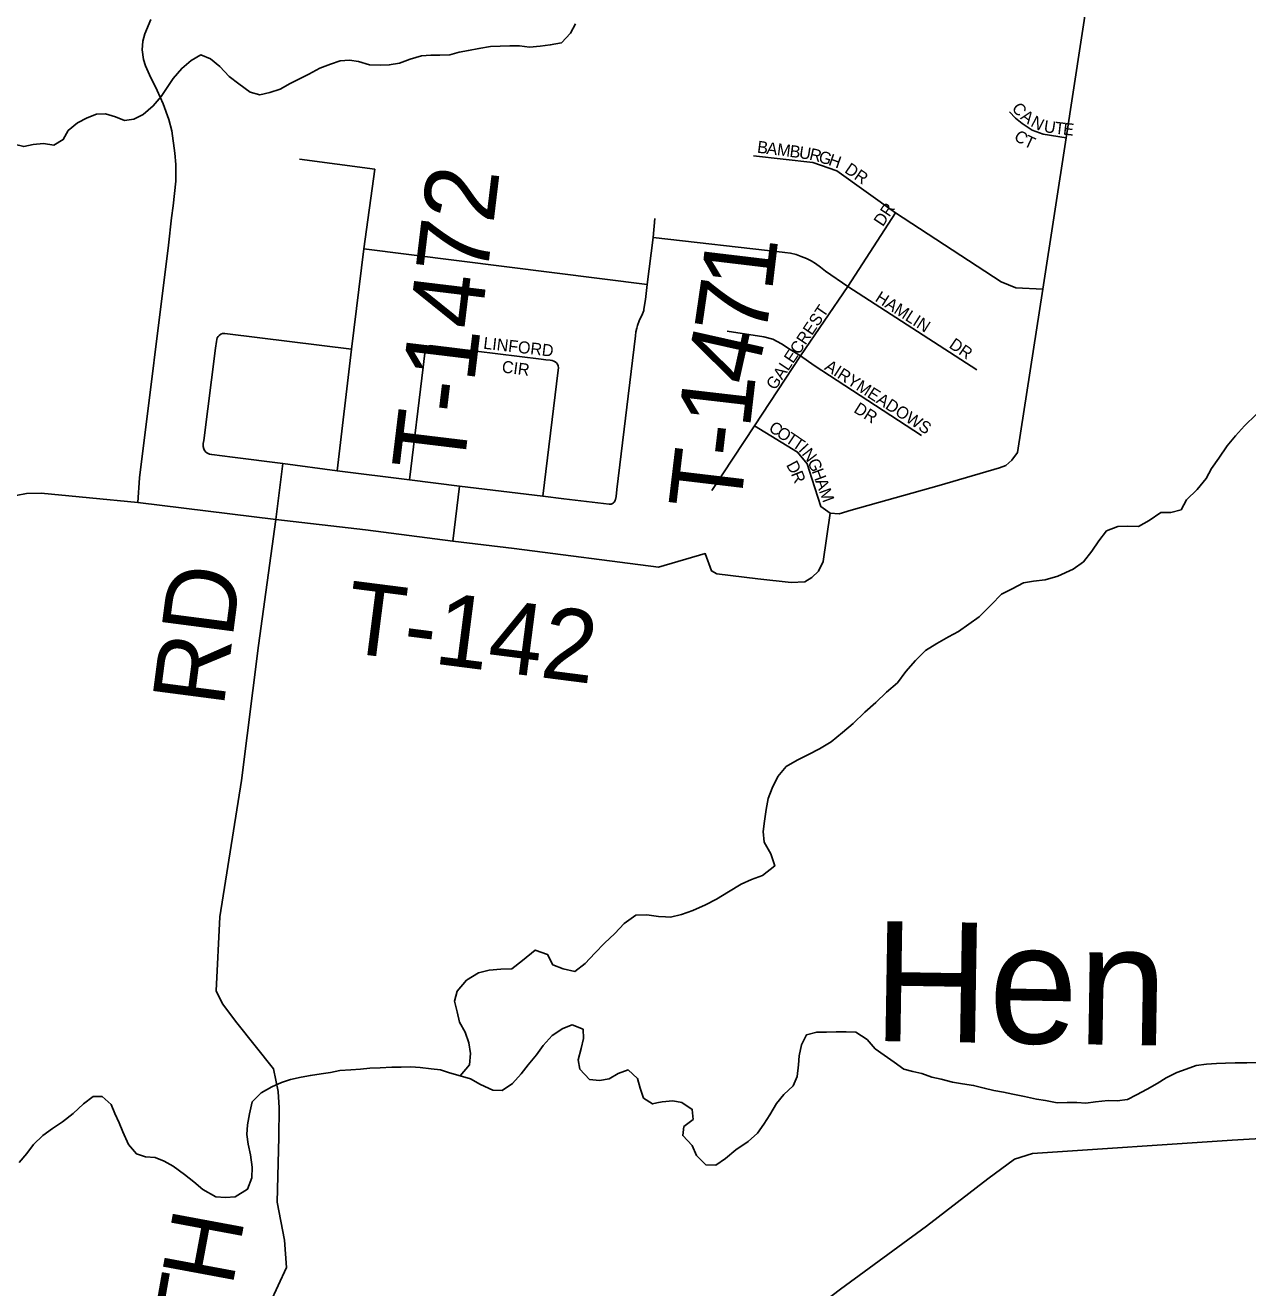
# Model space of a CAD drawing. Extents: x 0 to 1064, y 0 to 440.
# Drawn here: x 203.95 to 219.4, y 85.02 to 100.97 of the extents above; entities that cross this region are included whole.
import ezdxf

# ---------------------------------------------------------------- set-up
doc = ezdxf.new("R2010")
doc.units = 0
for name, color, linetype in [('GM_X_County_Road', 7, 'Continuous'), ('GM_X_County_Road_Text', 7, 'Continuous'), ('GM_X_Minor_River', 7, 'Continuous'), ('GM_X_Minor_River_Text', 7, 'Continuous'), ('GM_X_Township_Road', 7, 'Continuous'), ('GM_X_Township_Road_Text', 7, 'Continuous'), ('GM_X_Township_Subdivision', 7, 'Continuous'), ('GM_X_Township_Subdivision_Text', 7, 'Continuous')]:
    doc.layers.add(name, color=color, linetype=linetype)

msp = doc.modelspace()

# ---------------------------------------------------------------- linework, layer by layer
at = {"layer": 'GM_X_County_Road'}
msp.add_lwpolyline([(206.934, 84.591), (207.25, 85.272), (207.227, 85.618), (207.132, 86.1), (207.154, 86.92), (207.16, 87.29), (207.146, 87.497), (207.088, 87.785), (206.622, 88.364), (206.441, 88.606), (206.361, 88.769), (206.409, 89.703), (206.684, 91.43), (206.898, 93.133), (207.118, 94.725), (205.372, 94.943), (205.395, 95.254), (205.759, 98.195), (205.8, 98.537), (205.821, 98.692), (205.854, 99), (205.854, 99.211), (205.839, 99.355), (205.802, 99.636), (205.763, 99.781), (205.693, 99.98), (205.617, 100.146), (205.521, 100.345), (205.47, 100.458), (205.446, 100.541), (205.426, 100.66), (205.434, 100.772), (205.46, 100.862), (205.537, 101.046)], dxfattribs=at)
at = {"layer": 'GM_X_Minor_River'}
for points in [[(210.904, 100.992), (210.841, 100.871), (210.724, 100.752), (210.584, 100.723), (210.456, 100.707), (210.322, 100.697), (210.194, 100.711), (210.073, 100.713), (209.951, 100.709), (209.829, 100.705), (209.683, 100.677), (209.549, 100.655), (209.433, 100.632), (209.317, 100.598), (209.189, 100.594), (209.074, 100.595), (208.958, 100.585), (208.812, 100.545), (208.677, 100.492), (208.549, 100.47), (208.433, 100.466), (208.3, 100.474), (208.161, 100.513), (208.045, 100.533), (207.93, 100.523), (207.807, 100.482), (207.673, 100.429), (207.532, 100.353), (207.415, 100.294), (207.299, 100.235), (207.17, 100.164), (207.042, 100.124), (206.914, 100.095), (206.792, 100.127), (206.648, 100.233), (206.528, 100.326), (206.409, 100.45), (206.289, 100.549), (206.168, 100.599), (206.045, 100.528), (205.928, 100.427), (205.817, 100.301), (205.742, 100.187), (205.667, 100.073), (205.568, 99.953), (205.438, 99.845), (205.322, 99.786), (205.206, 99.77), (205.091, 99.814), (204.964, 99.853), (204.849, 99.849), (204.732, 99.802), (204.61, 99.737), (204.493, 99.642), (204.43, 99.527), (204.313, 99.456), (204.18, 99.476), (204.052, 99.466)], [(204.052, 99.466), (203.93, 99.438), (203.809, 99.47), (203.811, 99.598), (203.819, 99.713), (203.778, 99.829), (203.721, 99.917)], [(219.504, 96.054), (219.356, 95.911), (219.244, 95.785), (219.139, 95.659), (219.033, 95.503), (218.939, 95.371), (218.87, 95.244), (218.759, 95.106), (218.623, 94.975), (218.554, 94.848), (218.425, 94.814), (218.298, 94.816), (218.15, 94.715), (218.015, 94.638), (217.882, 94.64), (217.754, 94.636), (217.613, 94.583), (217.514, 94.457), (217.427, 94.325), (217.321, 94.193), (217.192, 94.098), (216.996, 94.01), (216.837, 93.964), (216.691, 93.948), (216.563, 93.926), (216.422, 93.849), (216.287, 93.784), (216.157, 93.647), (216.002, 93.497), (215.873, 93.402), (215.744, 93.313), (215.615, 93.242), (215.468, 93.159), (215.327, 93.07), (215.197, 92.945), (215.079, 92.807), (214.973, 92.663), (214.832, 92.544), (214.696, 92.412), (214.56, 92.293), (214.412, 92.149), (214.276, 92.036), (214.134, 91.917), (213.987, 91.828), (213.846, 91.757), (213.705, 91.687), (213.564, 91.604), (213.458, 91.478), (213.389, 91.333), (213.338, 91.2), (213.311, 91.061), (213.291, 90.915), (213.276, 90.782), (213.286, 90.648), (213.369, 90.501), (213.421, 90.348), (213.267, 90.229), (213.127, 90.177), (212.998, 90.118), (212.838, 90.023), (212.685, 89.928), (212.544, 89.858), (212.384, 89.787), (212.244, 89.735), (212.103, 89.701), (212.04, 89.704)], [(212.04, 89.704), (211.952, 89.709), (211.806, 89.73), (211.666, 89.726), (211.518, 89.619), (211.401, 89.493), (211.271, 89.374), (211.148, 89.248), (211.024, 89.116), (210.894, 89.015), (210.749, 89.048), (210.616, 89.099), (210.551, 89.227), (210.394, 89.284), (210.234, 89.153), (210.099, 89.046), (209.959, 89.042), (209.813, 89.032), (209.678, 88.998), (209.525, 88.903), (209.407, 88.765), (209.374, 88.638), (209.409, 88.504), (209.437, 88.376), (209.508, 88.247), (209.554, 88.113), (209.576, 87.979)], [(211.932, 87.354), (211.876, 87.341), (211.761, 87.415), (211.721, 87.538), (211.686, 87.66), (211.567, 87.771), (211.444, 87.724), (211.328, 87.659), (211.206, 87.637), (211.078, 87.651), (210.959, 87.781), (210.937, 87.896), (210.975, 88.042), (211.002, 88.169), (210.998, 88.284), (210.859, 88.341), (210.743, 88.294), (210.607, 88.206), (210.496, 88.08), (210.409, 87.96), (210.303, 87.834), (210.216, 87.72), (210.105, 87.6), (209.976, 87.511), (209.86, 87.513), (209.703, 87.588), (209.577, 87.657), (209.444, 87.695), (209.311, 87.734), (209.196, 87.772), (209.081, 87.786), (208.941, 87.801), (208.82, 87.809), (208.698, 87.805), (208.582, 87.806), (208.436, 87.797), (208.302, 87.793), (208.187, 87.782), (208.065, 87.772), (207.925, 87.762), (207.809, 87.74), (207.687, 87.723), (207.553, 87.701), (207.437, 87.679), (207.303, 87.651), (207.187, 87.61), (207.064, 87.557), (206.929, 87.48), (206.818, 87.367), (206.785, 87.215), (206.759, 87.076), (206.75, 86.955), (206.767, 86.833), (206.795, 86.699), (206.816, 86.54), (206.814, 86.407), (206.757, 86.262), (206.604, 86.167), (206.482, 86.157), (206.36, 86.165), (206.192, 86.259), (206.078, 86.358), (205.964, 86.451), (205.82, 86.556), (205.705, 86.619), (205.591, 86.663), (205.469, 86.671), (205.354, 86.709), (205.253, 86.826), (205.183, 86.986), (205.136, 87.102), (205.083, 87.218), (205.036, 87.334), (204.923, 87.433), (204.807, 87.435), (204.684, 87.34), (204.554, 87.22), (204.419, 87.113), (204.296, 87.03), (204.173, 86.941), (204.055, 86.827), (203.968, 86.713), (203.875, 86.599)], [(219.514, 87.863), (219.386, 87.859), (219.24, 87.861), (219.118, 87.857), (219.003, 87.853), (218.875, 87.843), (218.747, 87.827), (218.619, 87.78), (218.503, 87.739), (218.368, 87.669), (218.251, 87.598), (218.128, 87.527), (217.993, 87.456), (217.877, 87.397), (217.749, 87.381), (217.633, 87.383), (217.475, 87.367), (217.353, 87.351), (217.238, 87.359), (217.116, 87.36), (216.988, 87.356), (216.843, 87.383), (216.728, 87.403), (216.576, 87.436), (216.431, 87.463), (216.31, 87.489), (216.189, 87.509), (216.068, 87.541), (215.934, 87.574), (215.795, 87.594), (215.668, 87.614), (215.522, 87.653), (215.407, 87.679), (215.28, 87.724), (215.165, 87.75), (215.05, 87.782), (214.93, 87.869), (214.804, 87.956), (214.69, 88.037), (214.588, 88.154), (214.444, 88.248), (214.322, 88.25), (214.195, 88.252), (214.073, 88.248), (213.952, 88.249), (213.823, 88.215), (213.76, 88.088), (213.728, 87.949), (213.72, 87.834), (213.705, 87.688), (213.655, 87.568), (213.537, 87.46)], [(209.576, 87.979), (209.562, 87.833), (209.444, 87.695)], [(213.537, 87.46), (213.444, 87.346), (213.357, 87.202), (213.282, 87.087), (213.201, 86.973), (213.084, 86.866), (212.93, 86.759), (212.8, 86.651), (212.677, 86.568), (212.55, 86.57), (212.43, 86.688), (212.378, 86.816), (212.258, 86.94), (212.272, 87.055), (212.389, 87.144), (212.379, 87.272), (212.247, 87.359), (212.132, 87.379), (211.998, 87.369), (211.932, 87.354)]]:
    msp.add_lwpolyline(points, dxfattribs=at)
at = {"layer": 'GM_X_Township_Road'}
for points in [[(207.118, 94.725), (208.25, 94.594), (209.353, 94.453), (210.126, 94.361), (211.95, 94.125), (212.543, 94.295), (212.622, 94.077), (212.687, 94.038), (213.206, 93.977), (213.629, 93.929), (213.8, 93.938), (213.891, 93.994), (213.974, 94.073), (214.032, 94.197), (214.12, 94.807), (214.234, 94.799), (214.388, 94.845), (215.497, 95.155), (216.262, 95.38), (216.339, 95.41), (216.415, 95.478), (216.49, 95.575), (216.807, 97.637), (217.102, 99.55), (217.475, 101.971)], [(207.893, 95.343), (208.072, 96.878), (208.228, 98.146), (208.366, 99.153), (207.414, 99.28)], [(208.072, 96.878), (206.506, 97.074), (206.473, 97.077), (206.444, 97.075), (206.42, 97.067), (206.4, 97.053), (206.387, 97.039), (206.377, 97.021), (206.37, 97.001), (206.365, 96.976), (206.354, 96.891), (206.207, 95.723), (206.2, 95.686), (206.2, 95.65), (206.206, 95.619), (206.211, 95.606), (206.217, 95.595), (206.232, 95.578), (206.252, 95.565), (206.277, 95.554), (206.307, 95.547), (206.569, 95.513), (207.205, 95.432), (207.893, 95.343), (208.806, 95.226), (209.435, 95.146), (210.492, 95.02), (210.756, 94.988), (211.329, 94.921), (211.352, 94.922), (211.371, 94.929), (211.381, 94.936), (211.39, 94.945), (211.398, 94.956), (211.404, 94.969), (211.408, 94.981), (211.415, 95.015), (211.425, 95.105), (211.66, 97.049), (211.666, 97.098), (211.676, 97.146), (211.687, 97.18), (211.709, 97.236), (211.751, 97.326), (211.759, 97.347), (211.765, 97.367), (211.767, 97.383), (211.767, 97.385), (211.788, 97.508), (211.807, 97.694), (211.883, 98.291), (211.906, 98.529)], [(208.228, 98.146), (211.807, 97.694)], [(207.118, 94.725), (207.205, 95.432)], [(203.835, 95.028), (203.964, 95.054), (204.149, 95.057), (205.372, 94.943)], [(221.787, 87.26), (221.787, 87.107), (221.009, 86.989), (219.201, 86.881), (216.676, 86.714), (216.452, 86.642), (216.112, 86.396), (215.338, 85.796), (214.253, 85), (212.539, 83.698), (210.68, 82.316), (206.101, 78.761)]]:
    msp.add_lwpolyline(points, dxfattribs=at)
at = {"layer": 'GM_X_Township_Subdivision'}
for points in [[(216.387, 99.878), (216.463, 99.796), (216.545, 99.73), (216.673, 99.645), (216.813, 99.596), (217.102, 99.55)], [(213.153, 99.322), (213.9, 99.239), (214.207, 99.131), (214.946, 98.6), (216.282, 97.728), (216.465, 97.654), (216.807, 97.637)], [(212.625, 95.092), (213.165, 95.909), (213.745, 96.794), (214.344, 97.67), (214.946, 98.6)], [(215.975, 96.616), (214.344, 97.67), (214.061, 97.865), (214, 97.916), (213.935, 97.961), (213.879, 97.995), (213.822, 98.024), (213.756, 98.052), (213.692, 98.074), (213.62, 98.091), (213.546, 98.102), (213.516, 98.106), (211.883, 98.291)], [(212.819, 97.106), (213.282, 97.036), (213.395, 97.006), (213.505, 96.947), (213.616, 96.873), (213.745, 96.794), (213.918, 96.673), (215.273, 95.786)], [(208.806, 95.226), (208.978, 96.651), (208.996, 96.793), (209.005, 96.855), (209.011, 96.879), (209.023, 96.899), (209.036, 96.91), (209.052, 96.919), (209.074, 96.924), (209.099, 96.921), (210.467, 96.753), (210.528, 96.746), (210.583, 96.739), (210.583, 96.738), (210.607, 96.735), (210.628, 96.729), (210.646, 96.719), (210.661, 96.706), (210.674, 96.688), (210.682, 96.669), (210.686, 96.643), (210.683, 96.615), (210.492, 95.02)], [(214.12, 94.807), (214.003, 94.89), (213.891, 95.246), (213.829, 95.429), (213.709, 95.579), (213.165, 95.909)], [(209.353, 94.453), (209.435, 95.146)]]:
    msp.add_lwpolyline(points, dxfattribs=at)

# ---------------------------------------------------------------- texts
at = {"layer": 'GM_X_County_Road_Text'}
for s, height, rotation, p in [('RD', 0.9091, 82.5687, (206.455, 92.343)), ('H', 0.909, 79.4638, (206.566, 85.02)), ('T', 0.909, 79.9761, (206.448, 84.353))]:
    msp.add_text(s, height=height, rotation=rotation, dxfattribs=at).set_placement(p)
at = {"layer": 'GM_X_Minor_River_Text'}
msp.add_text('Hen', height=1.5151, rotation=359.0831, dxfattribs=at).set_placement((214.653, 88.137))
at = {"layer": 'GM_X_Township_Road_Text'}
for s, height, rotation, p in [('T-1472', 0.9091, 83.1093, (209.484, 95.302)), ('1', 0.909, 83.1807, (213.385, 97.594)), ('7', 0.909, 81.6972, (213.301, 97.014)), ('4', 0.909, 77.3459, (213.165, 96.394)), ('1', 0.909, 83.4022, (213.105, 95.862)), ('-', 0.909, 83.2423, (213.06, 95.489)), ('T', 0.909, 83.2258, (212.98, 94.813)), ('T-142', 0.9091, 352.7007, (207.96, 93.053))]:
    msp.add_text(s, height=height, rotation=rotation, dxfattribs=at).set_placement(p)
at = {"layer": 'GM_X_Township_Subdivision_Text'}
for s, height, rotation, p in [('C', 0.152, 307.0059, (216.408, 99.924)), ('A', 0.152, 324.0892, (216.515, 99.794)), ('N', 0.152, 332.4881, (216.644, 99.703)), ('U', 0.152, 351.2161, (216.813, 99.624)), ('T', 0.152, 353.5496, (216.952, 99.603)), ('E', 0.152, 353.6625, (217.058, 99.591)), ('C', 0.152, 324.8548, (216.431, 99.537)), ('T', 0.152, 335.1364, (216.555, 99.453)), ('B', 0.152, 352.7469, (213.192, 99.363)), ('A', 0.152, 352.7469, (213.311, 99.347)), ('M', 0.152, 352.7469, (213.443, 99.331)), ('B', 0.152, 352.7469, (213.602, 99.31)), ('U', 0.152, 350.7598, (213.72, 99.295)), ('R', 0.152, 346.7856, (213.849, 99.275)), ('G', 0.152, 342.8114, (213.963, 99.248)), ('H', 0.152, 340.8243, (214.089, 99.209)), ('DR', 0.1515, 325.5013, (214.292, 99.12)), ('DR', 0.1515, 56.3032, (214.786, 98.419)), ('HAMLIN', 0.1515, 327.4461, (214.678, 97.494)), ('GALECREST', 0.1515, 56.1128, (213.425, 96.352)), ('LINFORD', 0.1515, 353.3458, (209.733, 96.885)), ('DR', 0.1515, 325.495, (215.612, 96.906)), ('CIR', 0.1515, 352.5641, (209.966, 96.586)), ('AIRYMEADOWS', 0.15152, 327.3631, (214.038, 96.627)), ('DR', 0.1515, 327.9873, (214.408, 96.089)), ('C', 0.152, 326.1281, (213.332, 95.854)), ('O', 0.152, 326.1038, (213.431, 95.787)), ('T', 0.152, 326.1116, (213.542, 95.713)), ('T', 0.152, 326.1205, (213.63, 95.653)), ('I', 0.152, 312.8354, (213.712, 95.6)), ('N', 0.152, 307.7005, (213.755, 95.554)), ('D', 0.152, 298.1586, (213.561, 95.417)), ('G', 0.152, 293.6319, (213.831, 95.457)), ('R', 0.152, 291.7924, (213.622, 95.304)), ('H', 0.152, 290.5228, (213.884, 95.337)), ('A', 0.152, 290.3565, (213.931, 95.212)), ('M', 0.152, 290.3499, (213.977, 95.087))]:
    msp.add_text(s, height=height, rotation=rotation, dxfattribs=at).set_placement(p)

doc.saveas('drawing.dxf')
